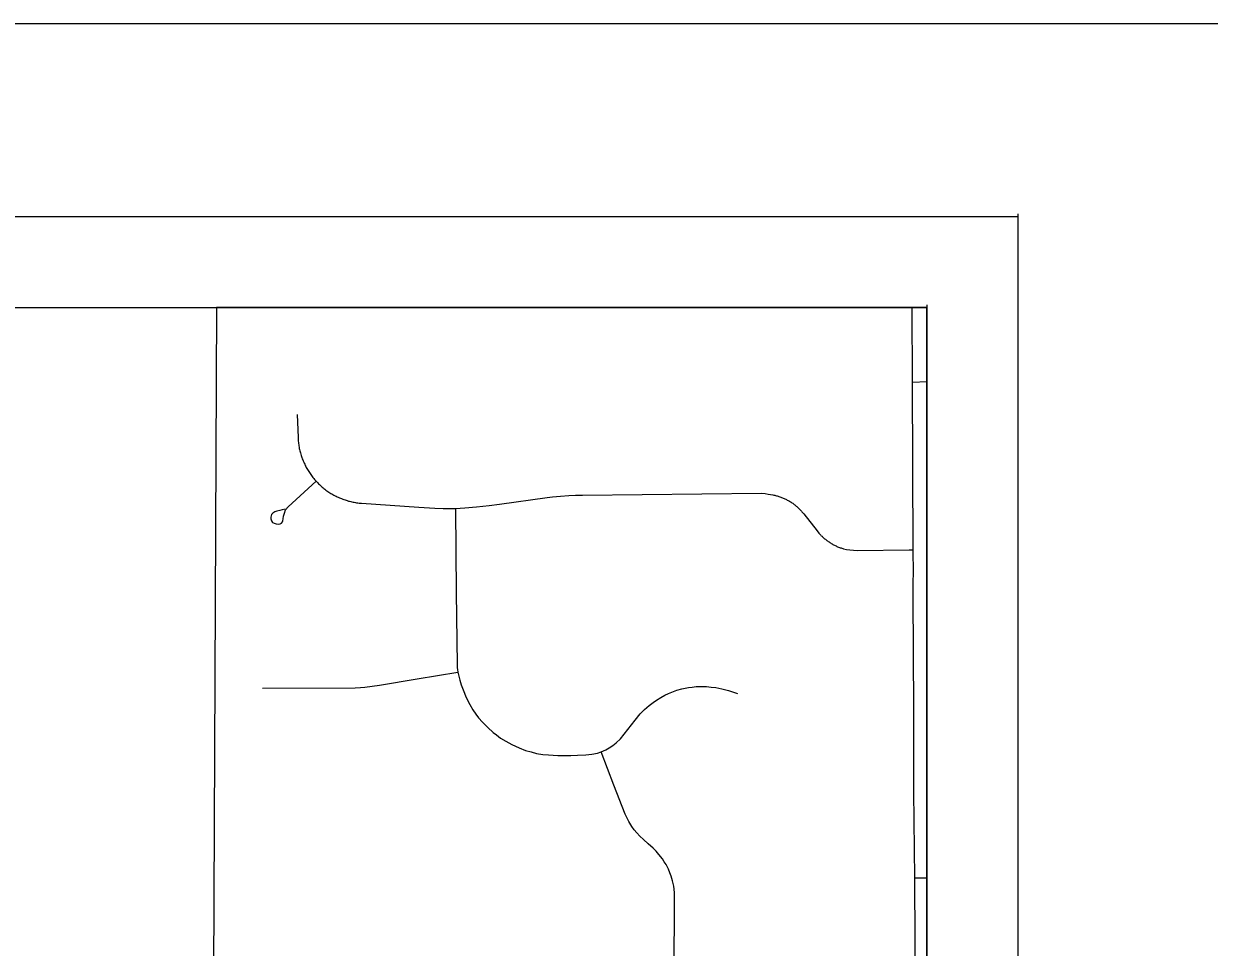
# Model space of a CAD drawing. Extents: x 0 to 34, y 0 to 22.
# Drawn here: x 25.398 to 26.7, y 9.762 to 10.777 of the extents above; entities that cross this region are included whole.
import ezdxf

# ---------------------------------------------------------------- set-up
doc = ezdxf.new("R2010")
doc.units = 0
for name, color, linetype in [('GM_X_Rail_Line', 7, 'Continuous'), ('GM_X_State_Route', 7, 'Continuous'), ('GM_X_Township_Road', 7, 'Continuous'), ('SH_Data', 7, 'Continuous')]:
    doc.layers.add(name, color=color, linetype=linetype)

msp = doc.modelspace()

# ---------------------------------------------------------------- linework, layer by layer
at = {"layer": 'GM_X_Rail_Line'}
msp.add_lwpolyline([(26.39, 8.7517), (26.39, 10.4647), (25.6094, 10.4647), (25.6062, 9.734), (25.61, 8.7495), (26.3812, 8.7517)], close=True, dxfattribs=at)
at = {"layer": 'GM_X_State_Route'}
msp.add_lwpolyline([(26.3774, 9.7335), (26.3772, 9.7673), (26.3768, 9.8381), (26.3757, 9.9326), (26.3756, 10.0305), (26.3752, 10.0778), (26.3749, 10.1561), (26.3751, 10.1803), (26.3748, 10.1911), (26.3748, 10.1984), (26.374, 10.3828), (26.3739, 10.4647)], dxfattribs=at)
at = {"layer": 'GM_X_Township_Road'}
for p, q in [((26.374, 10.3828), (26.39, 10.3836)), ((26.3768, 9.8381), (26.39, 9.8381))]:
    msp.add_line(p, q, dxfattribs=at)
for points in [[(25.6979, 10.3472), (25.699, 10.3218), (25.699, 10.3205), (25.6991, 10.3192), (25.6992, 10.3178), (25.6994, 10.3165), (25.6995, 10.3152), (25.6997, 10.3139), (25.6999, 10.3126), (25.7002, 10.3113), (25.7004, 10.31), (25.7007, 10.3087), (25.701, 10.3074), (25.7013, 10.3061), (25.7016, 10.3049), (25.702, 10.3036), (25.7024, 10.3023), (25.7028, 10.3011), (25.7032, 10.2998), (25.7037, 10.2986), (25.7042, 10.2973), (25.7047, 10.2961), (25.7052, 10.2949), (25.7057, 10.2937), (25.7063, 10.2925), (25.7068, 10.2913), (25.7074, 10.2901), (25.7081, 10.289), (25.7087, 10.2878), (25.7094, 10.2867), (25.71, 10.2855), (25.7107, 10.2844), (25.7115, 10.2833), (25.7122, 10.2822), (25.713, 10.2811), (25.7137, 10.28), (25.7145, 10.279), (25.7154, 10.278), (25.7162, 10.2769), (25.717, 10.2759), (25.7189, 10.2739), (25.7206, 10.272), (25.7215, 10.2711), (25.7225, 10.2702), (25.7235, 10.2693), (25.7244, 10.2684), (25.7254, 10.2675), (25.7265, 10.2667), (25.7275, 10.2658), (25.7285, 10.265), (25.7296, 10.2642), (25.7307, 10.2634), (25.7317, 10.2627), (25.7328, 10.262), (25.7339, 10.2612), (25.7351, 10.2605), (25.7362, 10.2599), (25.7373, 10.2592), (25.7385, 10.2586), (25.7397, 10.2579), (25.7408, 10.2573), (25.742, 10.2568), (25.7432, 10.2562), (25.7444, 10.2557), (25.7456, 10.2551), (25.7469, 10.2547), (25.7481, 10.2542), (25.7493, 10.2537), (25.7506, 10.2533), (25.7519, 10.2529), (25.7531, 10.2525), (25.7544, 10.2521), (25.7557, 10.2518), (25.7569, 10.2515), (25.7582, 10.2512), (25.7595, 10.2509), (25.7608, 10.2507), (25.7621, 10.2504), (25.7634, 10.2502), (25.7647, 10.25), (25.7661, 10.2499), (25.7674, 10.2497), (25.7687, 10.2496), (25.8317, 10.2452), (25.8493, 10.2441), (25.8585, 10.2438), (25.872, 10.2437), (25.8821, 10.2445), (25.8949, 10.2456), (25.909, 10.2471), (25.9203, 10.2485), (25.9728, 10.256), (25.9787, 10.2566), (25.9875, 10.2575), (25.9966, 10.2581), (26.0039, 10.2584), (26.0114, 10.2585), (26.2083, 10.2606), (26.2122, 10.2602), (26.2154, 10.2597), (26.218, 10.2594), (26.2207, 10.2588), (26.2217, 10.2586), (26.2227, 10.2584), (26.2236, 10.2582), (26.2246, 10.2579), (26.2255, 10.2577), (26.2265, 10.2574), (26.2274, 10.2571), (26.2284, 10.2568), (26.2293, 10.2564), (26.2302, 10.2561), (26.2312, 10.2557), (26.2321, 10.2553), (26.233, 10.255), (26.2339, 10.2545), (26.2348, 10.2541), (26.2357, 10.2537), (26.2365, 10.2532), (26.2374, 10.2527), (26.2383, 10.2523), (26.2391, 10.2518), (26.24, 10.2512), (26.2408, 10.2507), (26.2416, 10.2502), (26.2425, 10.2496), (26.2433, 10.249), (26.2441, 10.2484), (26.2448, 10.2478), (26.2456, 10.2472), (26.2464, 10.2466), (26.2471, 10.246), (26.2479, 10.2453), (26.2486, 10.2446), (26.2493, 10.2439), (26.25, 10.2432), (26.2507, 10.2425), (26.2514, 10.2418), (26.2521, 10.2411), (26.2527, 10.2404), (26.2534, 10.2396), (26.254, 10.2388), (26.2546, 10.2381), (26.2694, 10.2192), (26.27, 10.2184), (26.2706, 10.2177), (26.2712, 10.2169), (26.2719, 10.2162), (26.2726, 10.2154), (26.2733, 10.2147), (26.2739, 10.214), (26.2747, 10.2133), (26.2754, 10.2126), (26.2761, 10.212), (26.2768, 10.2113), (26.2776, 10.2107), (26.2784, 10.21), (26.2791, 10.2094), (26.2799, 10.2088), (26.2807, 10.2082), (26.2815, 10.2077), (26.2824, 10.2071), (26.2832, 10.2065), (26.284, 10.206), (26.2849, 10.2055), (26.2857, 10.205), (26.2866, 10.2045), (26.2875, 10.204), (26.2883, 10.2036), (26.2892, 10.2031), (26.2901, 10.2027), (26.291, 10.2023), (26.2919, 10.2019), (26.2929, 10.2015), (26.2938, 10.2012), (26.2947, 10.2008), (26.2957, 10.2005), (26.2966, 10.2002), (26.2975, 10.1999), (26.2985, 10.1996), (26.3015, 10.199), (26.3053, 10.1984), (26.3092, 10.198), (26.3136, 10.1979), (26.3706, 10.1984), (26.3748, 10.1984)], [(25.6847, 10.243), (25.6817, 10.2423), (25.6789, 10.2416), (25.6757, 10.2408), (25.6734, 10.2402), (25.6713, 10.2389), (25.6698, 10.2374), (25.6693, 10.236), (25.6691, 10.2345), (25.6692, 10.2326), (25.6697, 10.2305), (25.671, 10.2285), (25.6726, 10.2276), (25.6748, 10.2269), (25.6771, 10.2266), (25.6794, 10.227), (25.6808, 10.2279), (25.6818, 10.2293), (25.6824, 10.2305), (25.6828, 10.2326), (25.6832, 10.2355), (25.684, 10.2387), (25.6854, 10.2424), (25.6881, 10.2457), (25.7189, 10.2739)], [(25.872, 10.2437), (25.8728, 10.1513), (25.8738, 10.0724), (25.8739, 10.0706), (25.874, 10.0689), (25.8741, 10.0671), (25.8745, 10.0641), (25.8768, 10.0553), (25.8784, 10.05), (25.8804, 10.0446), (25.8837, 10.0361), (25.8877, 10.0283), (25.8909, 10.0227), (25.8943, 10.0178), (25.8973, 10.0137), (25.9016, 10.0089), (25.9075, 10.0033), (25.9133, 9.9978), (25.917, 9.995), (25.9215, 9.9916), (25.9272, 9.9881), (25.9338, 9.9845), (25.9418, 9.981), (25.9491, 9.9781), (25.9552, 9.9763), (25.9611, 9.9748), (25.9681, 9.9736), (25.9742, 9.973), (25.9845, 9.9724), (25.9987, 9.9723), (26.0062, 9.9727), (26.0152, 9.9731), (26.0219, 9.9738), (26.0281, 9.9751), (26.0322, 9.9763), (26.0371, 9.9787), (26.0408, 9.9809), (26.0448, 9.9834), (26.0487, 9.9864), (26.0534, 9.9908), (26.0695, 10.0113), (26.0749, 10.0182), (26.0797, 10.0229), (26.0849, 10.0274), (26.0892, 10.0307), (26.0929, 10.0333), (26.0975, 10.0362), (26.1021, 10.0386), (26.1059, 10.0404), (26.1097, 10.0421), (26.1153, 10.0441), (26.1206, 10.0457), (26.1242, 10.0465), (26.1281, 10.0471), (26.132, 10.0477), (26.1365, 10.0481), (26.1415, 10.0483), (26.1478, 10.0482), (26.153, 10.0477), (26.1582, 10.047), (26.1647, 10.0457), (26.1719, 10.0439), (26.182, 10.0406)], [(25.66, 10.0463), (25.7619, 10.0468), (25.7678, 10.0471), (25.7724, 10.0474), (25.7885, 10.0498), (25.8298, 10.0567), (25.8745, 10.0641)], [(26.1123, 9.7325), (26.1128, 9.8148), (26.1127, 9.8218), (26.1119, 9.829), (26.1105, 9.8347), (26.109, 9.8397), (26.1075, 9.8436), (26.1059, 9.8477), (26.1035, 9.8526), (26.1014, 9.8557), (26.0994, 9.8588), (26.0956, 9.8636), (26.0924, 9.8672), (26.0891, 9.8707), (26.0838, 9.8754), (26.0784, 9.8802), (26.0746, 9.8838), (26.0712, 9.8873), (26.0684, 9.8908), (26.0657, 9.8944), (26.0624, 9.9), (26.0585, 9.9079), (26.0458, 9.94), (26.0322, 9.9763)]]:
    msp.add_lwpolyline(points, dxfattribs=at)
at = {"layer": 'SH_Data'}
for p, q in [((27.4004, 10.7767), (23.0475, 10.7767)), ((15.7135, 10.5647), (26.49, 10.5647)), ((26.49, 10.5678), (26.49, 3.5678)), ((22.6135, 10.4647), (26.39, 10.4647)), ((26.39, 10.4678), (26.39, 3.6678))]:
    msp.add_line(p, q, dxfattribs=at)

doc.saveas('drawing.dxf')
